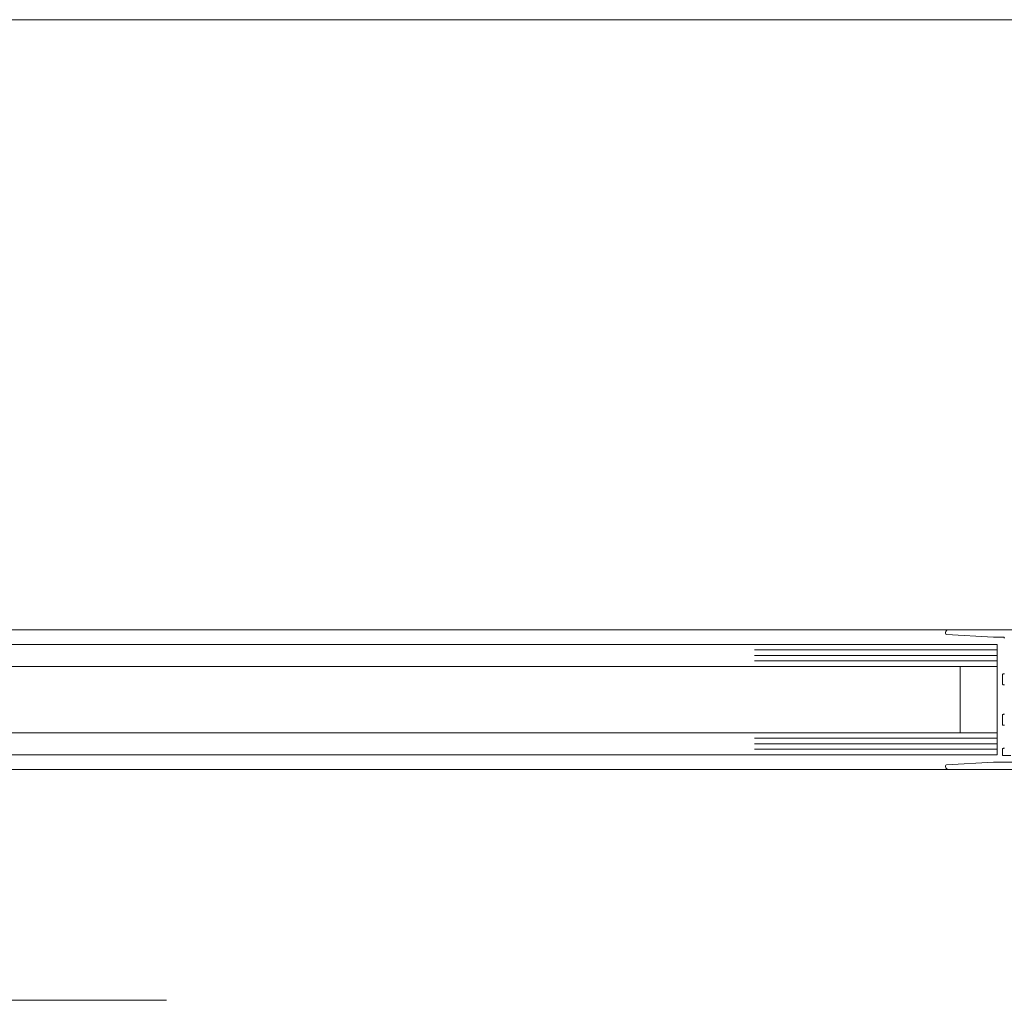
# Model space of a CAD drawing. Header units: metres. Extents: x -3.6 to 84.5, y -11 to 16.8.
# Tile 421 of 656: x 57.634 to 57.902, y -0.072 to 0.195. Entities that reach past the tile are written whole.
import ezdxf

# ---------------------------------------------------------------- set-up
doc = ezdxf.new("R2010")
doc.units = ezdxf.units.M
doc.header["$MEASUREMENT"] = 0
doc.linetypes.add('MITTE', pattern=[0.0508, 0.03175, -0.00635, 0.00635, -0.00635])
doc.linetypes.add('Strichlinie eng', pattern=[0.115, 0.075, -0.04])
doc.layers.add('301 - Elemente.Linie', color=7, linetype='Continuous')
doc.layers.add('653 - Abdeckung.TB Verkofferung', color=7, linetype='Continuous')

msp = doc.modelspace()

# ---------------------------------------------------------------- linework, layer by layer
at = {"layer": '301 - Elemente.Linie', "color": 7, "linetype": 'Continuous', "lineweight": 5}
for p, q in [((56.79394, 0.029), (57.834, 0.029)), ((57.88674, 0.029), (57.834, 0.029)), ((57.89999, 0.0235), (57.834, 0.0235)), ((57.89999, 0.022), (57.834, 0.022)), ((57.89999, 0.0205), (57.834, 0.0205)), ((57.89999, -0.0005), (57.834, -0.0005)), ((57.89999, -0.002), (57.834, -0.002)), ((57.89999, -0.0035), (57.834, -0.0035)), ((56.79394, -0.009), (57.834, -0.009)), ((57.88674, -0.009), (57.834, -0.009))]:
    msp.add_line(p, q, dxfattribs=at)
at = {"layer": '301 - Elemente.Linie', "color": 7, "linetype": 'MITTE', "lineweight": 5}
msp.add_line((57.89999, -0.005), (57.89999, 0.02162), dxfattribs=at)
at = {"layer": '301 - Elemente.Linie', "color": 7, "linetype": 'Continuous', "lineweight": 5}
for points in [[(57.93149, 0.029), (57.88674, 0.029, 0.414214), (57.88599, 0.02825), (57.88599, 0.02803, 0.397434), (57.88627, 0.02773), (57.89899, 0.027), (57.90169, 0.027, -0.414214), (57.90199, 0.0267)], [(57.90199, 0.017), (57.90174, 0.017, 0.414214), (57.90149, 0.01675), (57.90149, 0.01425, 0.414214), (57.90174, 0.014), (57.90199, 0.014)], [(57.90199, 0.006), (57.90174, 0.006, 0.414214), (57.90149, 0.00575), (57.90149, 0.00325, 0.414214), (57.90174, 0.003), (57.90199, 0.003)], [(57.90199, -0.00325), (57.90174, -0.00325, 0.414214), (57.90149, -0.0035), (57.90149, -0.005, 0.414214), (57.90174, -0.00525), (57.90374, -0.00525, 0.414214)], [(57.93149, -0.009), (57.88674, -0.009, -0.414214), (57.88599, -0.00825), (57.88599, -0.00803, -0.397434), (57.88627, -0.00773), (57.89899, -0.007), (57.91119, -0.007, 0.414214)]]:
    msp.add_lwpolyline(points, format="xyb", dxfattribs=at)
for points in [[(57.834, 0.019), (56.78069, 0.019), (56.78069, 0.025), (57.834, 0.025)], [(57.834, 0.019), (57.89999, 0.019), (57.89999, 0.025), (57.834, 0.025)], [(57.834, -0.005), (56.78069, -0.005), (56.78069, 0.001), (57.834, 0.001)], [(57.834, -0.005), (57.89999, -0.005), (57.89999, 0.001), (57.834, 0.001)]]:
    msp.add_lwpolyline(points, dxfattribs=at)
msp.add_lwpolyline([(57.89999, 0.001), (57.88999, 0.001), (57.88999, 0.019), (57.89999, 0.019)], close=True, dxfattribs=at)
at = {"layer": '301 - Elemente.Linie', "color": 7, "linetype": 'Strichlinie eng', "lineweight": 13, "flags": 128}
msp.add_lwpolyline([(56.97404, -0.07182), (57.74602, -0.07182)], dxfattribs=at)
at = {"layer": '653 - Abdeckung.TB Verkofferung', "color": 7, "linetype": 'Continuous', "lineweight": 9}
msp.add_line((44.78999, 0.19498), (61.54499, 0.19498), dxfattribs=at)

doc.saveas('drawing.dxf')
